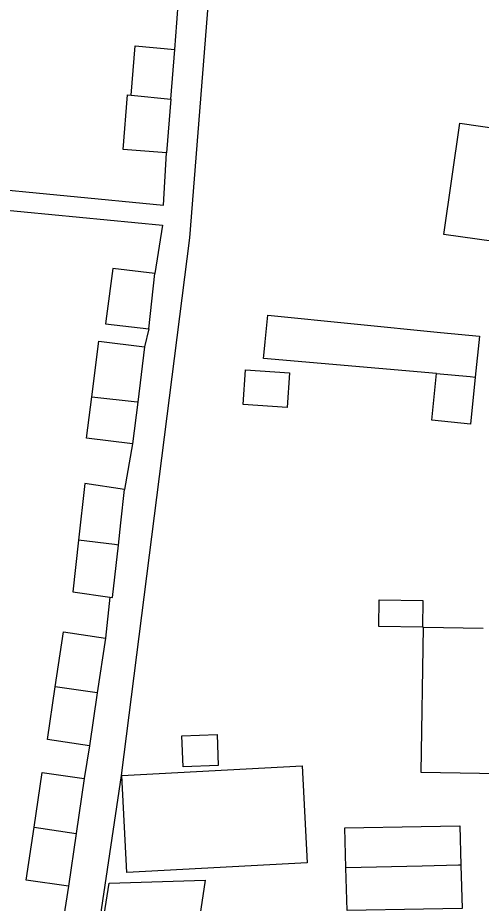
# Model space of a CAD drawing. Extents: x 163010 to 163853, y 382793 to 383982.
# Drawn here: x 163675.6 to 163706.6, y 383474 to 383533.2 of the extents above; entities that cross this region are included whole.
import ezdxf

# ---------------------------------------------------------------- set-up
doc = ezdxf.new("R2010")
doc.units = 0
doc.layers.add('IMGEO_Pand', color=7, linetype='Continuous')
doc.layers.add('IMGEO_Voetpad_open', color=7, linetype='Continuous')

msp = doc.modelspace()

# ---------------------------------------------------------------- linework, layer by layer
at = {"layer": 'IMGEO_Pand'}
for points in [[(163683.201, 383528.012), (163683.458, 383531.305), (163686.099, 383531.064)], [(163685.839, 383527.734), (163686.099, 383531.064)], [(163685.559, 383524.152), (163682.666, 383524.377), (163682.952, 383528.038), (163683.201, 383528.012)], [(163683.201, 383528.012), (163685.839, 383527.734)], [(163685.839, 383527.734), (163685.559, 383524.152)], [(163716.936, 383524.448), (163715.575, 383514.865), (163710.625, 383515.568), (163708.235, 383515.907), (163708.542, 383518.065), (163704.086, 383518.697), (163705.141, 383526.123), (163709.596, 383525.488)], [(163684.764, 383516.091), (163681.971, 383516.407), (163681.554, 383513.24), (163681.485, 383512.718), (163684.379, 383512.39)], [(163684.379, 383512.39), (163684.764, 383516.091)], [(163703.593, 383509.389), (163692.034, 383510.394), (163692.076, 383510.815), (163692.146, 383511.517), (163692.322, 383513.294), (163703.867, 383512.147), (163706.454, 383511.89), (163706.182, 383509.153)], [(163680.563, 383507.845), (163681.024, 383511.556), (163684.085, 383511.176)], [(163684.085, 383511.176), (163683.627, 383507.49)], [(163690.668, 383507.324), (163690.828, 383509.638), (163693.774, 383509.434), (163693.613, 383507.12), (163690.668, 383507.324)], [(163706.182, 383509.153), (163705.871, 383506.019), (163703.284, 383506.276), (163703.593, 383509.389)], [(163703.593, 383509.389), (163705.847, 383509.193), (163706.182, 383509.153)], [(163683.278, 383504.686), (163680.217, 383505.067), (163680.563, 383507.845)], [(163680.563, 383507.845), (163683.588, 383507.494), (163683.627, 383507.49)], [(163683.627, 383507.49), (163683.278, 383504.686)], [(163682.751, 383501.65), (163680.099, 383502.043), (163679.681, 383498.251)], [(163682.34, 383497.921), (163682.504, 383499.408), (163682.751, 383501.65)], [(163679.681, 383498.251), (163679.302, 383494.81), (163681.77, 383494.445)], [(163682.34, 383497.921), (163682.069, 383497.955), (163679.681, 383498.251)], [(163681.77, 383494.445), (163681.954, 383494.418), (163682.34, 383497.921)], [(163699.742, 383492.482), (163699.77, 383494.259), (163702.68, 383494.214), (163702.652, 383492.436), (163699.742, 383492.482)], [(163678.117, 383488.451), (163678.66, 383492.123), (163681.472, 383491.707)], [(163714.226, 383492.255), (163714.075, 383482.539), (163709.076, 383482.618), (163702.563, 383482.72), (163702.715, 383492.435), (163706.713, 383492.373)], [(163681.472, 383491.707), (163680.93, 383488.041)], [(163680.408, 383484.514), (163677.596, 383484.93), (163678.117, 383488.451)], [(163680.93, 383488.041), (163678.117, 383488.451)], [(163680.93, 383488.041), (163680.408, 383484.514)], [(163686.585, 383485.185), (163688.928, 383485.271), (163689.005, 383483.182), (163686.662, 383483.096), (163686.585, 383485.185)], [(163682.569, 383482.531), (163694.62, 383483.162), (163694.959, 383476.677), (163682.908, 383476.046), (163682.569, 383482.531)], [(163676.707, 383479.058), (163677.25, 383482.727), (163680.062, 383482.311)], [(163680.062, 383482.311), (163679.52, 383478.646)], [(163678.998, 383475.118), (163676.186, 383475.534), (163676.707, 383479.058)], [(163676.707, 383479.058), (163679.52, 383478.646)], [(163697.543, 383476.354), (163697.464, 383479.028), (163702.563, 383479.115), (163705.143, 383479.159), (163705.222, 383476.518)], [(163679.52, 383478.646), (163678.998, 383475.118)], [(163705.222, 383476.518), (163705.056, 383476.519), (163702.642, 383476.466), (163697.543, 383476.354)], [(163705.222, 383476.518), (163705.308, 383473.625), (163702.728, 383473.581), (163697.629, 383473.494), (163697.543, 383476.354)], [(163681.017, 383470.806), (163681.714, 383475.315), (163688.134, 383475.518), (163687.287, 383469.866), (163681.017, 383470.806)]]:
    msp.add_lwpolyline(points, dxfattribs=at)
at = {"layer": 'IMGEO_Voetpad_open'}
for points in [[(163690.003, 383555.395), (163687.097, 383518.46), (163682.524, 383482.533), (163677.061, 383445.872), (163702.806, 383442.036)], [(163686.099, 383531.064), (163686.237, 383532.839), (163686.356, 383534.36)], [(163672.475, 383522.082), (163672.458, 383521.905), (163685.363, 383520.662), (163685.559, 383524.152)], [(163672.329, 383520.567), (163685.287, 383519.313), (163684.764, 383516.091)], [(163684.379, 383512.39), (163684.085, 383511.176)], [(163683.278, 383504.686), (163682.751, 383501.65)], [(163681.77, 383494.445), (163681.472, 383491.707)], [(163680.408, 383484.514), (163680.062, 383482.311)], [(163678.998, 383475.118), (163678.652, 383472.858)]]:
    msp.add_lwpolyline(points, dxfattribs=at)

doc.saveas('drawing.dxf')
